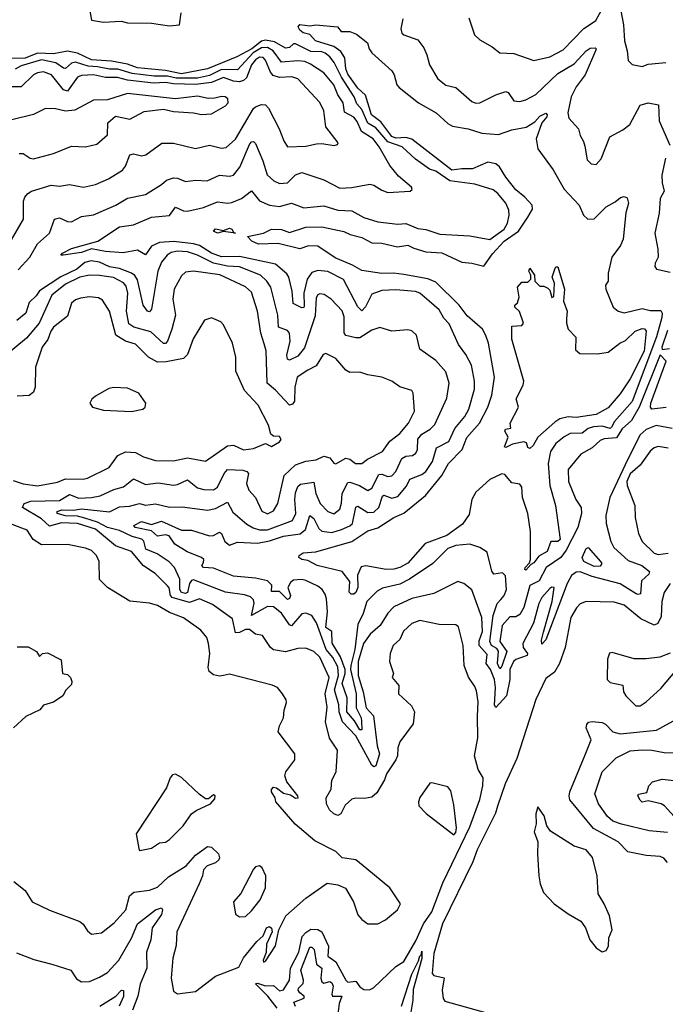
# Model space of a CAD drawing. Extents: x 1245515 to 1420776, y 606314 to 671314.
# Tile 377 of 385: x 1399517 to 1402741, y 650784 to 655700. Entities that reach past the tile are written whole.
import ezdxf

# ---------------------------------------------------------------- set-up
doc = ezdxf.new("R2010")
doc.units = 0

msp = doc.modelspace()

# ---------------------------------------------------------------- linework, layer by layer
at = {"layer": '0CON10XD'}
for points in [[(1401760.2, 655710.2), (1401788.6, 655625), (1401815, 655600), (1401876.2, 655565), (1401915, 655534.3), (1401985, 655532.1), (1402085, 655497.5), (1402165, 655515.4), (1402230.4, 655549.6), (1402333.5, 655656.5), (1402362.9, 655675), (1402393.4, 655696.6), (1402485, 655864.2)], [(1399855, 655813.3), (1399875, 655698), (1399935, 655688.2), (1400022.9, 655692.9), (1400055, 655684.5), (1400175, 655682.9), (1400265, 655669.3), (1400315, 655674.4), (1400322.8, 655735)], [(1402519.6, 655745), (1402532, 655675), (1402536.8, 655595), (1402551.2, 655545), (1402556.1, 655496.1), (1402575, 655476.2), (1402625, 655467.5), (1402655, 655478.6), (1402742.7, 655487.3)], [(1401430.4, 655705), (1401420, 655655), (1401425, 655634), (1401435, 655624.3), (1401505, 655599.2), (1401535, 655560), (1401550.8, 655525), (1401563.1, 655475), (1401604.6, 655404.6), (1401645, 655373.1), (1401695, 655361.4), (1401775, 655291.4), (1401795, 655283.5), (1401815, 655285.6), (1401895.3, 655324.7), (1401945, 655341.8), (1401956.9, 655336.9), (1401985, 655295.6), (1402015, 655291.5), (1402045, 655300), (1402095, 655327.3), (1402205, 655431.3), (1402285, 655480.4), (1402345.4, 655545), (1402365, 655557.8), (1402390, 655560), (1402395.3, 655555.3), (1402393.1, 655545), (1402341.4, 655425), (1402295, 655365.3), (1402271.5, 655315), (1402254.6, 655235), (1402258.9, 655208.9), (1402307.5, 655155), (1402315, 655122.5), (1402333, 655093), (1402339.4, 655069.4), (1402350.7, 655000.7), (1402370.7, 654980.7), (1402395, 654977.1), (1402421.4, 655005), (1402464.4, 655115), (1402529.4, 655150.6), (1402563.3, 655176.7), (1402615, 655272.9), (1402655.7, 655285.7), (1402706.7, 655275), (1402710, 655195), (1402763.8, 655073.8)], [(1401185, 652831.1), (1401172.1, 652832.1), (1401161.6, 652841.6), (1401165.4, 652895), (1401128, 652945), (1401002.9, 652975), (1400955, 652999.6), (1400925, 653005.7), (1400911.4, 653015), (1400912.5, 653025), (1400931.9, 653038.1), (1400996.1, 653043.9), (1401175, 653094.1), (1401255, 653147.5), (1401305, 653162.3), (1401385, 653213.9), (1401435, 653235.7), (1401542.7, 653325), (1401625, 653424.7), (1401657.5, 653485), (1401726.6, 653555), (1401750.3, 653615), (1401812.5, 653685), (1401854, 653766), (1401874.2, 653825), (1401888.4, 653915), (1401857.7, 654085), (1401845, 654124), (1401827.5, 654155), (1401752, 654222), (1401710.8, 654275), (1401595, 654390), (1401555, 654407.1), (1401435, 654428.8), (1401385, 654435.5), (1401325, 654433.5), (1401225, 654447.3), (1401179.4, 654475), (1401092, 654512), (1401005, 654570), (1400959.3, 654570.7), (1400915, 654555.6), (1400807.2, 654582.8), (1400709.8, 654579.8), (1400675.7, 654595), (1400655, 654617.5), (1400735, 654634.6), (1400775, 654654.4), (1400825, 654652.4), (1400865, 654637.3), (1400945, 654664.8), (1401025, 654666.9), (1401135, 654643.4), (1401167.9, 654627.9), (1401225, 654612.5), (1401275, 654586.8), (1401325, 654584.9), (1401404.3, 654565.7), (1401455, 654575.2), (1401485, 654559.6), (1401545, 654541.7), (1401625, 654537.1), (1401725, 654490.3), (1401775, 654484.7), (1401835, 654468.9), (1401878.1, 654531.9), (1401936.2, 654595), (1402007, 654645), (1402054.9, 654715.1), (1402078.1, 654755), (1402075.3, 654775), (1402039.7, 654815), (1401995, 654851.4), (1401944.5, 654914.5), (1401913.3, 654965), (1401895, 654980.5), (1401855, 654989.5), (1401778.6, 654955), (1401725, 654955.8), (1401675, 654948.3), (1401474.5, 655104.5), (1401445, 655112.6), (1401395, 655109.3), (1401375, 655117), (1401320, 655190), (1401274.3, 655225), (1401243.6, 655323.6), (1401205, 655358.4), (1401155, 655428.2), (1401146, 655455), (1401140.7, 655510.7), (1401121.3, 655541.3), (1401086.1, 655566.1), (1400994.7, 655594.7), (1400965, 655626.7), (1400932.5, 655635), (1400915, 655647.8), (1400907.5, 655665), (1400915, 655676.7), (1400965, 655670), (1400995, 655674.3), (1401104, 655664), (1401122.1, 655642.1), (1401165, 655640.8), (1401198.8, 655628.8), (1401253.5, 655585), (1401262.1, 655555), (1401275.9, 655535), (1401375.5, 655445), (1401386.9, 655425), (1401400.4, 655375), (1401411.7, 655361.8), (1401508.5, 655285), (1401596, 655236), (1401655, 655181.6), (1401678.1, 655168.1), (1401755.6, 655155.6), (1401825, 655133.8), (1401907.9, 655127.9), (1401975, 655150.3), (1402045.9, 655164.1), (1402089.7, 655190.3), (1402115, 655219.5), (1402145, 655234), (1402151.4, 655225), (1402148.5, 655215), (1402124.3, 655185), (1402095.3, 655105), (1402103.7, 655055), (1402180.9, 654950.9), (1402235, 654854.5), (1402311.1, 654775), (1402332, 654725), (1402354.4, 654705), (1402385, 654706.2), (1402445, 654766.7), (1402489.7, 654790.3), (1402517.3, 654812.7), (1402535, 654818), (1402550.5, 654810.5), (1402557.1, 654785), (1402544.5, 654735.5), (1402531.1, 654605), (1402517.5, 654572.5), (1402473.1, 654515), (1402455.7, 654435), (1402456, 654395), (1402442, 654375), (1402444.2, 654355), (1402480, 654265), (1402505, 654244.2), (1402535, 654237.5), (1402625, 654258), (1402665, 654249.1), (1402719.2, 654249.1), (1402725.5, 654235.5), (1402723.7, 654213.7), (1402697, 654117), (1402575.6, 653794.4), (1402486.5, 653693.5), (1402471.6, 653665), (1402465, 653659.3), (1402425, 653671.5), (1402383.1, 653666.9), (1402355, 653658.5), (1402325, 653636.4), (1402266.1, 653633.9), (1402235, 653617.3), (1402195, 653583.8), (1402167.5, 653545), (1402155.2, 653485), (1402163.5, 653375), (1402192, 653275), (1402216.5, 653105), (1402205, 653094.5), (1402170, 653095), (1402150.4, 653045), (1402108.9, 653021.1), (1402085, 652988.2), (1402069.4, 652980.6), (1402045, 652950.9), (1402038.6, 652955), (1402040.8, 652965), (1402062.1, 652987.9), (1402067.2, 653005), (1402067.4, 653145), (1402053.9, 653235), (1402027.2, 653315), (1402025, 653365.7), (1402015, 653381.9), (1401975, 653387.5), (1401939.3, 653429.3), (1401925, 653432.2), (1401865, 653403.8), (1401795, 653340.9), (1401775, 653304), (1401760.7, 653229.3), (1401728, 653182), (1401649.3, 653125), (1401541.5, 653085), (1401455, 652986.8), (1401415, 652964.7), (1401385, 652955.9), (1401347.5, 652955), (1401245, 652972.9), (1401221.5, 652968.5), (1401203.2, 652926.8), (1401205.2, 652865), (1401195, 652840), (1401185, 652831.1)], [(1400385, 654581), (1400286.9, 654593.1), (1400215, 654587.9), (1400175, 654570.4), (1400145, 654526), (1400105, 654549.4), (1400034.3, 654535.7), (1399945, 654542.5), (1399875, 654556.2), (1399825, 654537.7), (1399734, 654524), (1399722.9, 654525), (1399730.8, 654535), (1399775, 654558.2), (1399907.5, 654595), (1400015, 654665.5), (1400085, 654676.1), (1400175, 654714), (1400265, 654722.3), (1400295, 654764.6), (1400335, 654746.5), (1400355, 654744.1), (1400435, 654761.9), (1400505, 654790.8), (1400555, 654783.6), (1400577, 654787), (1400625, 654808), (1400675, 654845.6), (1400715, 654795.4), (1400764.4, 654774.4), (1400815, 654767.4), (1400875, 654784), (1400935, 654760.9), (1401035, 654770.3), (1401105, 654749.7), (1401175.6, 654745.6), (1401235, 654712.9), (1401305, 654691.8), (1401405, 654678.7), (1401445, 654682.5), (1401505, 654658.1), (1401545, 654652.2), (1401615, 654630), (1401765, 654621.2), (1401865, 654603.3), (1401936.3, 654655), (1401952.9, 654685), (1401961.2, 654725), (1401958.7, 654748.7), (1401944, 654785), (1401905, 654833.1), (1401880.5, 654850.5), (1401789.4, 654879.4), (1401665, 654895.2), (1401595, 654943.3), (1401563.8, 654953.8), (1401493.2, 655003.2), (1401426.3, 655066.3), (1401355, 655090.1), (1401295, 655160.7), (1401255, 655183.8), (1401225, 655252.6), (1401200.8, 655280.7), (1401187.8, 655315), (1401123.1, 655413.1), (1401086.7, 655486.7), (1401065.9, 655515), (1401043.1, 655533.1), (1401025, 655539.2), (1400970.9, 655540.9), (1400895, 655580.5), (1400885, 655580.2), (1400865, 655561.7), (1400845, 655557.6), (1400789.1, 655589.1), (1400745, 655598.4), (1400725, 655593.4), (1400675.3, 655555), (1400601.9, 655515), (1400455, 655454.7), (1400325, 655430), (1400245, 655447), (1400105, 655460.8), (1400055, 655477.9), (1399975, 655494.2), (1399875, 655499.5), (1399805, 655533.3), (1399756, 655544), (1399685, 655530.7), (1399606.2, 655533.8), (1399545, 655508.9), (1399425, 655507.1)], [(1399508.5, 654451.5), (1399566.8, 654515), (1399605, 654581.2), (1399666.2, 654635), (1399690, 654705), (1399715, 654711.4), (1399755, 654692.1), (1399775, 654691.6), (1399825, 654718.4), (1399885, 654725.3), (1399996.2, 654773.8), (1400055, 654809), (1400145, 654826.8), (1400225, 654877.7), (1400250.2, 654899.8), (1400285, 654910.4), (1400305, 654909.1), (1400345, 654892.9), (1400395, 654899.6), (1400453.6, 654896.4), (1400515, 654923.8), (1400565, 654919.4), (1400585, 654924.7), (1400616.7, 654963.3), (1400665, 655077.3), (1400675, 655090), (1400685, 655091.8), (1400695, 655082.5), (1400730.8, 654995), (1400752.8, 654925), (1400786.7, 654895), (1400815, 654882.8), (1400855, 654885.4), (1400895, 654925.4), (1400925, 654938), (1401035, 654900.9), (1401115, 654860), (1401175, 654861.8), (1401265, 654879.1), (1401285, 654874.5), (1401325, 654848.6), (1401355, 654838.1), (1401466, 654844), (1401477, 654853), (1401473.8, 654865), (1401408.7, 654918.7), (1401365, 654971.9), (1401311.9, 655065), (1401281.9, 655105), (1401223, 655143), (1401201.8, 655191.8), (1401185, 655213.8), (1401138.6, 655238.6), (1401132.5, 655285), (1401105.7, 655325.7), (1401085.6, 655375), (1401035, 655434.4), (1400969.2, 655479.2), (1400941, 655491), (1400905.7, 655495.7), (1400825, 655489.2), (1400782.7, 655545), (1400755, 655562.4), (1400725, 655560.7), (1400683.5, 655535), (1400605, 655450.8), (1400525, 655451.4), (1400465, 655421.5), (1400405, 655408.6), (1400299, 655409), (1400255, 655418.1), (1400187.7, 655417.7), (1400078.3, 655431.7), (1400006.3, 655453.7), (1399965, 655452.6), (1399905.8, 655465.8), (1399858.1, 655468.1), (1399795, 655489.2), (1399775, 655483.3), (1399745, 655456.8), (1399735, 655458), (1399697.8, 655485), (1399625, 655500.5), (1399525, 655470.4), (1399495, 655452.7)], [(1399391.7, 654458.3), (1399536.7, 654705), (1399535.4, 654794.6), (1399543.1, 654815), (1399556.9, 654833.1), (1399575, 654844.4), (1399674.1, 654874.1), (1399715, 654869.2), (1399765, 654877.7), (1399835, 654863.5), (1399895, 654877), (1399961.1, 654905), (1400030.1, 654949.9), (1400045, 654968.6), (1400067.5, 655025), (1400085, 655030.4), (1400125, 655021.2), (1400146.2, 655025), (1400226.4, 655083.6), (1400285, 655083.2), (1400395, 655057.7), (1400465, 655073.1), (1400525, 655058.2), (1400548.1, 655061.9), (1400595, 655103.6), (1400685, 655256.4), (1400695, 655266.1), (1400725, 655276.9), (1400745, 655275.5), (1400759.2, 655259.3), (1400813.1, 655155), (1400835.5, 655095.5), (1400855, 655066.2), (1400945, 655069.5), (1400999.3, 655080.7), (1401025, 655082.9), (1401087.1, 655072.9), (1401103.3, 655076.7), (1401106.7, 655085), (1401045.9, 655165.9), (1401035.9, 655245), (1401015, 655287.1), (1400905, 655405.5), (1400875.3, 655415.3), (1400815, 655411), (1400782.2, 655422.2), (1400769, 655439), (1400745, 655498.5), (1400731.9, 655511.9), (1400715, 655513), (1400695, 655500.7), (1400674.9, 655475), (1400649.8, 655410.2), (1400635, 655397.2), (1400615, 655390.8), (1400585, 655393.6), (1400535, 655412.1), (1400475, 655386.3), (1400395, 655377.3), (1400285, 655379.4), (1400245, 655387.6), (1400185, 655383.8), (1400055, 655399.1), (1400005, 655411.4), (1399945, 655412), (1399884.9, 655425.1), (1399825, 655421.9), (1399805.9, 655414.1), (1399755, 655343.9), (1399735, 655350), (1399675, 655425.7), (1399635, 655439.8), (1399605, 655435.7), (1399585, 655424.7), (1399524, 655366), (1399455, 655365.8)], [(1399515, 655032.5), (1399535, 655031.5), (1399569, 655009), (1399585, 655005.3), (1399685, 655033.1), (1399775, 655068.5), (1399845, 655065.5), (1399901.5, 655078.5), (1399955.3, 655124.7), (1399957.1, 655185), (1399995, 655218.9), (1400067, 655203), (1400138.3, 655241.7), (1400235, 655254), (1400285, 655241.5), (1400385, 655235.7), (1400425, 655227.5), (1400475, 655230.6), (1400545, 655270.8), (1400557.5, 655285), (1400555.8, 655305), (1400542.5, 655315), (1400525, 655316.7), (1400492.1, 655307.9), (1400457.3, 655307.3), (1400405, 655318.9), (1400294.5, 655304.5), (1400055, 655331.8), (1399955, 655299.6), (1399885, 655298.2), (1399792, 655248), (1399745, 655243.3), (1399695, 655255.8), (1399645, 655257.1), (1399585, 655227.1), (1399471.2, 655198.8)], [(1402741.2, 655008.8), (1402723.9, 654923.9), (1402725.3, 654885.3), (1402735.5, 654845), (1402715, 654807.5), (1402710.5, 654735), (1402688.6, 654635), (1402704.4, 654555), (1402705.6, 654515), (1402690, 654485), (1402688.3, 654468.3), (1402697.5, 654455), (1402765, 654440)], [(1400595, 654634.4), (1400535, 654642), (1400505.3, 654634.7), (1400484.3, 654645), (1400495, 654655.9), (1400535, 654647.1), (1400565, 654659.1), (1400576.7, 654655), (1400587, 654637), (1400595, 654634.4)], [(1402745, 653763.3), (1402674.4, 653755), (1402666.6, 653765), (1402669, 653785), (1402744.8, 653995), (1402715, 654026.4), (1402610.8, 653765), (1402571.7, 653698.3), (1402525, 653657.8), (1402497.8, 653612.2), (1402435, 653608.1), (1402415, 653600), (1402375, 653562.2), (1402318.8, 653531.2), (1402288.1, 653491.9), (1402256.4, 653453.6), (1402257.8, 653395), (1402294.1, 653305), (1402320.7, 653265), (1402321.7, 653235), (1402304, 653165), (1402245, 653051.4), (1402220, 653015), (1402145.7, 652965), (1402111.4, 652898.6), (1402064.6, 652875.4), (1402033.9, 652766.1), (1402015, 652730.7), (1401995, 652719.3), (1401965, 652718.3), (1401926.4, 652675), (1401915.1, 652595.1), (1401949.1, 652545), (1401925, 652472.2), (1401915, 652458.9), (1401902.8, 652485), (1401907.4, 652547.4), (1401899.9, 652559.9), (1401872.9, 652575), (1401865.1, 652595), (1401881.2, 652725), (1401901.5, 652785), (1401918.9, 652805), (1401936.9, 652825), (1401948.4, 652855), (1401943.4, 652923.4), (1401927.7, 652937.7), (1401885, 652931.2), (1401875, 652947.5), (1401851.9, 653041.9), (1401814.6, 653064.6), (1401765, 653080.9), (1401695, 653074.2), (1401655, 653060), (1401580.4, 652985), (1401463.2, 652906.8), (1401415, 652881.3), (1401328.3, 652861.7), (1401302.4, 652847.6), (1401250, 652795), (1401232.9, 652735), (1401205, 652680), (1401189.7, 652555), (1401170.8, 652475), (1401169.6, 652455), (1401197.8, 652335), (1401196.9, 652265), (1401222.2, 652215), (1401223.1, 652196.9), (1401225.2, 652154.8), (1401215, 652154.3), (1401189.1, 652199), (1401150.5, 652245), (1401151.4, 652315), (1401126.4, 652385), (1401141.4, 652435), (1401141.6, 652455), (1401118.5, 652518.5), (1401078, 652588), (1401074.9, 652644.9), (1401045.9, 652665.9), (1401053.4, 652743.4), (1401048.7, 652808.7), (1401042.7, 652832.7), (1401027.5, 652855), (1401005, 652872.2), (1400945, 652900.9), (1400925, 652905.3), (1400885, 652901.8), (1400869.6, 652890.4), (1400856.4, 652865), (1400869.1, 652825), (1400865, 652810.8), (1400855, 652804.8), (1400815, 652844.8), (1400774.8, 652844.8), (1400776.7, 652876.7), (1400755, 652898), (1400695, 652911.8), (1400585, 652922.3), (1400485, 652961.6), (1400434, 652965), (1400426.4, 652975), (1400435, 652989.4), (1400435.8, 653005), (1400424.8, 653014.8), (1400353.3, 653043.3), (1400291.2, 653081.2), (1400263.3, 653123.3), (1400245, 653128.7), (1400205, 653121.4), (1400175, 653148.1), (1400093.5, 653165), (1400087.5, 653175), (1400125, 653194.7), (1400175, 653179.2), (1400225, 653195.8), (1400325, 653152.2), (1400375, 653151.7), (1400465, 653123.4), (1400485, 653124.7), (1400515, 653141.1), (1400525.2, 653135.2), (1400541.8, 653095), (1400565, 653077.1), (1400605, 653090.8), (1400705, 653087), (1400765, 653098.8), (1400835, 653121.7), (1400917.5, 653132.5), (1400944.4, 653155.6), (1400965, 653224.4), (1400985, 653209.6), (1401010.3, 653160.3), (1401026.1, 653146.1), (1401075, 653140.5), (1401123.5, 653155), (1401165, 653172.7), (1401179.3, 653185), (1401195, 653266.9), (1401205, 653271.5), (1401255, 653240.2), (1401285, 653242), (1401310.6, 653265), (1401328.1, 653321.9), (1401335, 653325.9), (1401375, 653311.7), (1401405, 653319.3), (1401448.4, 653371.6), (1401465, 653406), (1401525, 653429.6), (1401545, 653443.6), (1401578.7, 653495), (1401598.1, 653561.9), (1401660.3, 653595), (1401690.3, 653659.7), (1401740.3, 653719.7), (1401760, 653755), (1401787.8, 653855), (1401787.3, 653895), (1401772.7, 653975), (1401745, 654029.4), (1401708.4, 654078.4), (1401661, 654181), (1401635, 654210.5), (1401611.5, 654251.5), (1401562.3, 654295), (1401515, 654334.5), (1401493.5, 654343.5), (1401395, 654351.6), (1401325, 654348.8), (1401275, 654330.5), (1401244.1, 654265.9), (1401225, 654246.9), (1401205, 654266.3), (1401133.5, 654403.5), (1401055, 654442.6), (1401005, 654447.8), (1400975, 654438.1), (1400951.8, 654405), (1400936.6, 654335), (1400937.7, 654272.3), (1400935, 654263.1), (1400925, 654261.5), (1400883, 654283), (1400877.4, 654345), (1400861.3, 654415), (1400851.1, 654431.1), (1400795, 654480.3), (1400615, 654518), (1400525, 654516.6), (1400475, 654534.5), (1400415, 654573.6), (1400385, 654581)], [(1400682.3, 653162.3), (1400715, 653152.6), (1400755, 653153.3), (1400879.9, 653200.1), (1400895.2, 653235), (1400890.3, 653305), (1400895, 653337.5), (1400905, 653368.9), (1400918.8, 653381.2), (1400985, 653390.6), (1400995.5, 653335), (1401017.1, 653285), (1401055, 653243.9), (1401085, 653233.3), (1401115, 653255.7), (1401123.6, 653286.4), (1401126.5, 653335), (1401155, 653388.7), (1401165, 653391.6), (1401213.8, 653373.8), (1401255, 653349.2), (1401275, 653360.8), (1401309.9, 653430.1), (1401325, 653431.6), (1401355, 653419.2), (1401375, 653422.7), (1401396, 653444), (1401425, 653510), (1401445, 653520.4), (1401479.2, 653525), (1401495, 653535.6), (1401503.4, 653555), (1401504.9, 653605.1), (1401525, 653631.2), (1401566.2, 653655), (1401590.7, 653679.3), (1401649.9, 653810.1), (1401662.2, 653885), (1401645, 653941.9), (1401595, 653998.5), (1401515.6, 654055), (1401498.1, 654125), (1401475, 654147.1), (1401455, 654151.4), (1401375, 654144.4), (1401315, 654163.3), (1401275, 654149.6), (1401215, 654112.4), (1401195, 654111.4), (1401145, 654123.9), (1401137.4, 654137.4), (1401136.7, 654216.7), (1401127.3, 654247.3), (1401072, 654305), (1401037.9, 654327.9), (1401015, 654331.8), (1401005, 654326.7), (1400998, 654312), (1400991.9, 654221.9), (1400938.9, 654061.1), (1400905, 654019.5), (1400865, 653999.6), (1400855, 654006), (1400851.2, 654025), (1400867, 654095), (1400864.7, 654134.7), (1400855, 654149.1), (1400810, 654165), (1400805.7, 654224.3), (1400770.5, 654365), (1400751.2, 654395), (1400719.1, 654425), (1400615, 654466.2), (1400555, 654469.7), (1400484.3, 654484.3), (1400405, 654524.9), (1400355, 654540.7), (1400305.5, 654544.5), (1400272.8, 654537.2), (1400253.8, 654525), (1400225, 654490.5), (1400206.5, 654445), (1400174.7, 654255.3), (1400165, 654241.8), (1400155, 654245.6), (1400133.5, 654275), (1400105, 654400.8), (1400092.4, 654422.4), (1400075, 654434.2), (1400015, 654457.6), (1399965, 654466.9), (1399915, 654489.9), (1399874.1, 654495.9), (1399842.4, 654487.6), (1399802.1, 654455), (1399723.1, 654416.9), (1399615, 654347.1), (1399598.9, 654321.1), (1399565, 654287.9), (1399548, 654235), (1399502.1, 654197.9)], [(1402065, 653560), (1402055, 653563.8), (1402047.5, 653587.5), (1402035, 653591.8), (1401978.6, 653581.4), (1401945, 653563.9), (1401938.3, 653568.3), (1401955.6, 653615.6), (1401940, 653645), (1401942.5, 653655), (1401970, 653660), (1401966.7, 653685), (1402007.5, 653765), (1401996.7, 653806.7), (1402030.6, 653875), (1402033.6, 653895), (1401974.3, 654105), (1401975, 654170), (1402025, 654173.8), (1402033.3, 654185), (1402013.6, 654243.6), (1401990, 654265), (1401990, 654275), (1402003.6, 654286.4), (1402011.2, 654315), (1402003.3, 654365), (1402025, 654390), (1402055, 654390), (1402070, 654405), (1402070, 654425), (1402060, 654445), (1402065, 654460), (1402087.5, 654425), (1402090, 654395), (1402115, 654370), (1402135, 654370), (1402155, 654360), (1402165, 654350), (1402175, 654312.5), (1402185, 654317.5), (1402187.5, 654385), (1402175.6, 654415.6), (1402190.7, 654459.3), (1402195, 654466), (1402205, 654466), (1402236.8, 654355), (1402233.3, 654295), (1402251.4, 654245), (1402247.8, 654207.8), (1402247.1, 654185), (1402256.2, 654155), (1402294.7, 654115), (1402292.2, 654052.2), (1402314.4, 654034.4), (1402401.5, 654031.5), (1402455, 654040.6), (1402514.4, 654085.6), (1402542.1, 654097.9), (1402591.1, 654145), (1402625, 654159.2), (1402637.3, 654157.3), (1402646.1, 654145), (1402634.6, 654045), (1402565, 653906.5), (1402515, 653832.9), (1402455, 653762.9), (1402395, 653728.6), (1402295, 653713.9), (1402255, 653717.3), (1402213.4, 653706.6), (1402188.6, 653691.4), (1402103.7, 653616.3), (1402080.3, 653575), (1402065, 653560)], [(1399817.8, 654415), (1399745, 654380), (1399677.6, 654325), (1399613.5, 654185), (1399550.4, 654109.6), (1399435, 654013.1)], [(1400801.9, 650765), (1400756.7, 650825), (1400695, 650885.7), (1400705, 650889.1), (1400745, 650876.4), (1400785, 650877.7), (1400815, 650850.8), (1400835, 650856.7), (1400864.3, 650905), (1400870, 650965), (1400911, 651045), (1400928, 651122), (1400945, 651142.9), (1400971.1, 651158.9), (1401005, 651158), (1401026.5, 651145), (1401058.4, 651075), (1401055.4, 651025), (1401095.2, 650995.2), (1401145, 650903.8), (1401156.2, 650895), (1401195, 650899.7), (1401215, 650871.1), (1401235, 650858.5), (1401263.1, 650856.9), (1401284.5, 650865.5), (1401395, 650972.5), (1401435, 650997.1), (1401495, 651101), (1401532.9, 651185), (1401575.4, 651245), (1401630.3, 651389.7), (1401765, 651670), (1401815, 651806.5), (1401830.3, 651875), (1401831.2, 651915), (1401806.7, 651956.7), (1401788.8, 652025), (1401804.6, 652115), (1401803.1, 652223.1), (1401806.6, 652295), (1401798.5, 652348.5), (1401790.5, 652370.5), (1401757.9, 652417.9), (1401736.9, 652475), (1401730.8, 652575), (1401708.8, 652668.8), (1401695, 652678.5), (1401610.8, 652680.8), (1401515, 652700), (1401475.8, 652685), (1401433.3, 652646.7), (1401415.6, 652605), (1401381.9, 652575), (1401366.5, 652535), (1401362.9, 652495), (1401383.3, 652435), (1401377.5, 652415), (1401410, 652375), (1401409.2, 652335), (1401473.3, 652275), (1401488.8, 652245), (1401481.2, 652185), (1401415.6, 652095), (1401405.6, 652065), (1401404.3, 652025), (1401395.5, 652005), (1401348.9, 651935), (1401338.4, 651905), (1401300.8, 651839.2), (1401275, 651818.6), (1401238.5, 651811.5), (1401195, 651813.9), (1401175, 651807.6), (1401142.4, 651777.6), (1401120.4, 651735), (1401105, 651726.2), (1401085, 651734.9), (1401063.3, 651755), (1401048.9, 651785), (1401046.9, 651815), (1401072, 651858), (1401075, 651903.3), (1401097.5, 651945), (1401103.6, 652053.6), (1401063.2, 652113.2), (1401043.6, 652193.6), (1401052.6, 652267.4), (1401041.7, 652335), (1401062.9, 652415), (1401015, 652518.1), (1400985, 652545.7), (1400945, 652561.8), (1400905, 652561.1), (1400845, 652544.1), (1400783.8, 652553.8), (1400769.1, 652565), (1400729.2, 652625), (1400695, 652632.1), (1400665, 652654.7), (1400644.8, 652655.2), (1400615, 652640.4), (1400595, 652638.9), (1400579, 652709), (1400479.9, 652779.9), (1400415, 652809.3), (1400365, 652789.9), (1400278.4, 652815), (1400269.8, 652825), (1400262.9, 652862.9), (1400255, 652874), (1400194.1, 652935), (1400135, 652974), (1400075, 653045.3), (1399995, 653072.4), (1399895, 653157.1), (1399805, 653184.1), (1399725, 653187.6), (1399665, 653171.6), (1399625, 653207.6), (1399530.9, 653265), (1399539.5, 653285), (1399573, 653297), (1399715, 653299.7), (1399765, 653330), (1399811.4, 653311.4), (1399875, 653313.8), (1399917.9, 653322.1), (1399987.5, 653355), (1400035, 653367.9), (1400085, 653408.2), (1400145, 653379.7), (1400207.7, 653387.7), (1400285, 653375.8), (1400305, 653378.9), (1400355, 653402.1), (1400405, 653362.2), (1400435.9, 653354.1), (1400485, 653352.4), (1400505, 653365.5), (1400537.2, 653435), (1400555, 653454.7), (1400631.8, 653451.8), (1400651.9, 653445), (1400658.7, 653435), (1400650.3, 653385), (1400661.1, 653351.1), (1400693.8, 653313.8), (1400726.7, 653246.7), (1400755, 653233.3), (1400785, 653247.8), (1400806.1, 653285), (1400837.2, 653425), (1400895, 653477.1), (1400945, 653496.8), (1400996.6, 653503.4), (1401035, 653521.6), (1401065, 653512.1), (1401085, 653486.7), (1401095, 653483.3), (1401145, 653511.1), (1401165, 653505.3), (1401194.4, 653485), (1401225, 653483.8), (1401253.4, 653506.6), (1401328.9, 653545), (1401364.8, 653595.2), (1401415, 653634.4), (1401457.9, 653685), (1401489.1, 653745), (1401481.4, 653835), (1401475, 653848.8), (1401415, 653867.1), (1401375, 653895.7), (1401325, 653915.7), (1401255, 653927.5), (1401215, 653940.8), (1401165, 653938.2), (1401145, 653951.1), (1401095, 654008.9), (1401045, 654034.2), (1401031.7, 654028.3), (1400998, 653972), (1400955, 653951.1), (1400903.1, 653915), (1400890.8, 653865), (1400889.6, 653795), (1400879.9, 653780.1), (1400865, 653776.3), (1400795, 653850), (1400752.9, 653885), (1400747.1, 654047.1), (1400737.3, 654082.7), (1400720.8, 654135), (1400704.2, 654245), (1400675, 654339.5), (1400645, 654367.3), (1400516.3, 654426.3), (1400385.3, 654444.7), (1400345, 654440), (1400325, 654421.2), (1400288.2, 654355), (1400282.2, 654305), (1400295.2, 654225), (1400276.7, 654155), (1400255, 654094.5), (1400245, 654084), (1400235, 654083.2), (1400171, 654141), (1400086.5, 654165), (1400062.1, 654182.1), (1400050, 654245), (1400057.7, 654335), (1400049.1, 654369.1), (1400035, 654386.7), (1399985, 654413.8), (1399915, 654423.9), (1399865, 654424.3), (1399817.8, 654415)], [(1399485, 653398.9), (1399535, 653382.7), (1399605, 653373.6), (1399705, 653391.1), (1399745, 653408.6), (1399833.9, 653406.1), (1399855, 653410.8), (1399964.3, 653465), (1400006.9, 653525), (1400045, 653541.8), (1400095, 653538.5), (1400135, 653517.5), (1400195, 653498.8), (1400285, 653497.5), (1400355, 653512.9), (1400445, 653496.4), (1400555, 653573.1), (1400585, 653575.4), (1400635, 653553.2), (1400685, 653560), (1400745, 653583.8), (1400775, 653570), (1400815, 653592.5), (1400823.3, 653605), (1400815, 653618.8), (1400785, 653621.2), (1400770.8, 653630.8), (1400758.6, 653675), (1400707.3, 653775), (1400638.9, 653848.9), (1400596.6, 653945), (1400596.2, 654015), (1400580, 654085), (1400535, 654176.7), (1400521.7, 654191.7), (1400475, 654211.2), (1400440.3, 654199.7), (1400383.5, 654106.5), (1400355, 654028.1), (1400335, 654009.1), (1400248.8, 653991.2), (1400205, 653991.1), (1400159.6, 654015), (1400095, 654080.4), (1400045, 654094.7), (1399997.2, 654125), (1399964.7, 654244.7), (1399930.3, 654300.3), (1399911.2, 654311.2), (1399865, 654316.9), (1399820.5, 654309.5), (1399795, 654302.1), (1399775.4, 654285), (1399755, 654220), (1399685, 654164.6), (1399671.7, 654145), (1399657.2, 654102.8), (1399628.8, 654065), (1399596.6, 653965), (1399594.4, 653865), (1399585, 653840), (1399565, 653824.4), (1399505, 653820)], [(1402751.9, 654148.1), (1402723.6, 654065), (1402725, 654053.1), (1402761.1, 654058.9)], [(1400075, 653744.2), (1400132.5, 653755), (1400143.3, 653765), (1400146.2, 653785), (1400111.2, 653835), (1400055, 653860), (1399986.6, 653863.4), (1399961.3, 653858.7), (1399895, 653820), (1399876.7, 653805), (1399867.5, 653785), (1399880, 653765), (1399935, 653750), (1400075, 653744.2)], [(1402775, 653659.7), (1402695, 653673.9), (1402645, 653653.3), (1402615, 653627.4), (1402554.5, 653505.5), (1402463.3, 653315), (1402444.7, 653225), (1402445.4, 653185), (1402469.6, 653095), (1402484.4, 653064.4), (1402555, 653000.8), (1402623.8, 652975), (1402661.5, 652945), (1402658.6, 652931.4), (1402621.8, 652898.2), (1402616.7, 652833.3), (1402605, 652829.7), (1402595, 652834.3), (1402515, 652883), (1402375, 652920), (1402315, 652943.9), (1402295, 652942.3), (1402272.4, 652925), (1402251.2, 652885), (1402145, 652604.5), (1402125, 652582.5), (1402122.5, 652602.5), (1402132.4, 652642.4), (1402175.7, 652795), (1402185.3, 652865.3), (1402175, 652866.9), (1402165, 652859.4), (1402124.2, 652815), (1402108.9, 652785), (1402082.4, 652687.6), (1402030, 652585), (1402031.4, 652565), (1402052.5, 652535), (1402050.5, 652525), (1401995, 652505.7), (1401982.5, 652495), (1401963.8, 652455), (1401965.2, 652405), (1401947.9, 652325), (1401895, 652266), (1401887.1, 652277.1), (1401892.4, 652365), (1401887.1, 652405), (1401868.6, 652455), (1401847, 652485), (1401850.6, 652530.6), (1401811.8, 652575), (1401811.9, 652598.1), (1401827.8, 652645), (1401825.2, 652715), (1401775, 652854.3), (1401735.4, 652885.4), (1401705, 652894.4), (1401585.5, 652834.5), (1401475, 652809.7), (1401385, 652767.8), (1401355, 652736.4), (1401316.3, 652675), (1401267.1, 652632.9), (1401233, 652585), (1401207.9, 652495), (1401207.4, 652425), (1401232.2, 652345), (1401246.7, 652265), (1401283, 652225), (1401302, 652075), (1401313.4, 652035), (1401295, 651975.3), (1401285, 651970.3), (1401275, 651977.2), (1401195, 652123.8), (1401129.2, 652195), (1401111.8, 652245), (1401110.6, 652279.4), (1401089.6, 652355), (1401109.4, 652425), (1401105, 652468.8), (1401079.8, 652515), (1401046.9, 652555), (1400999.2, 652689.2), (1400975, 652724.6), (1400945, 652737.3), (1400925.5, 652734.5), (1400875, 652674.4), (1400865, 652678.6), (1400825, 652736.6), (1400785, 652769.1), (1400755, 652770), (1400675, 652724.6), (1400687, 652787), (1400683.7, 652803.7), (1400668.8, 652818.8), (1400639, 652829), (1400545, 652842), (1400385, 652902.7), (1400375, 652900.2), (1400364.4, 652885.6), (1400355, 652840.3), (1400345, 652835.6), (1400325, 652841), (1400316.3, 652855), (1400316.7, 652906.7), (1400290, 652965), (1400264.1, 652994.1), (1400203.4, 653033.4), (1400146.5, 653056.5), (1400137.1, 653097.1), (1400127.1, 653107), (1400079.1, 653119.1), (1400015, 653150.5), (1399955, 653164.9), (1399905, 653191.9), (1399842.2, 653212.2), (1399805, 653221.4), (1399745, 653223.8), (1399704.8, 653234.8), (1399703.5, 653245), (1399726.8, 653253.2), (1399785, 653251), (1399825, 653257.2), (1399965, 653243.2), (1400015, 653267.5), (1400065, 653270.7), (1400115, 653283.8), (1400145, 653277), (1400195, 653283.4), (1400265, 653266.3), (1400327.5, 653267.5), (1400455, 653250.5), (1400495, 653259.8), (1400555, 653291.8), (1400580.9, 653240.9), (1400651, 653181), (1400682.3, 653162.3)], [(1402755, 653560.3), (1402705, 653569.7), (1402685, 653563.1), (1402665, 653546.4), (1402615, 653475.4), (1402565, 653432.2), (1402548.4, 653395), (1402550, 653375), (1402587.9, 653275), (1402590.4, 653215), (1402607.1, 653135), (1402625.6, 653095), (1402685, 653036.2), (1402705, 653030), (1402755, 653036.2)], [(1399487.7, 651397.7), (1399545, 651352), (1399579.2, 651295), (1399665, 651254), (1399817.1, 651197.1), (1399834.6, 651184.6), (1399855, 651150.8), (1399875, 651134.5), (1399925, 651140), (1399988.7, 651191.3), (1400047.1, 651255), (1400065.4, 651325), (1400086.4, 651343.6), (1400165, 651354.6), (1400205, 651369.1), (1400259.4, 651420.6), (1400348.8, 651475), (1400395, 651528.6), (1400455, 651571.6), (1400475, 651569.3), (1400509.2, 651535), (1400515.3, 651515), (1400511.7, 651505), (1400495, 651490.7), (1400453.3, 651475), (1400435, 651455.5), (1400430.2, 651425), (1400413.5, 651385), (1400301.5, 651145), (1400297.6, 651077.6), (1400281.8, 651015), (1400272.9, 650915), (1400285, 650850), (1400305, 650836.2), (1400395, 650847.1), (1400495, 650924.4), (1400611.4, 650968.6), (1400633.7, 651016.3), (1400701.7, 651098.3), (1400732.7, 651125), (1400748.7, 651165), (1400765, 651173.2), (1400774.7, 651164.7), (1400778.2, 651145), (1400750, 651085), (1400748, 651042), (1400733.5, 651003.5), (1400735, 650994.2), (1400745, 650998.6), (1400793.9, 651076.1), (1400811.1, 651155), (1400845.4, 651225), (1400945.3, 651314.7), (1401051.5, 651388.5), (1401105, 651381.1), (1401143.6, 651363.6), (1401184.2, 651295), (1401205, 651230), (1401225, 651206.7), (1401256, 651186), (1401305, 651185.8), (1401343.8, 651205), (1401404, 651255), (1401418.8, 651285), (1401364.6, 651365), (1401250.9, 651460.9), (1401195, 651505.6), (1401127.5, 651515), (1401095, 651546.7), (1400990.9, 651600.9), (1400893, 651683), (1400795.8, 651795), (1400792.9, 651815), (1400774.5, 651845), (1400775, 651856.7), (1400785, 651867.5), (1400800, 651865), (1400835, 651838), (1400869.4, 651829.4), (1400895, 651814), (1400907.5, 651815), (1400906.2, 651825), (1400851.2, 651895), (1400841.2, 651925), (1400846, 651945), (1400890.6, 652005), (1400890.6, 652035), (1400807.5, 652145), (1400813.8, 652175), (1400834.5, 652215), (1400837.5, 652252.5), (1400849.5, 652290.5), (1400847.5, 652305), (1400829.2, 652335), (1400804, 652365), (1400778, 652378), (1400565, 652431.9), (1400535, 652425.8), (1400515, 652423.1), (1400485, 652429.4), (1400462.5, 652445), (1400457.5, 652465), (1400465.6, 652535), (1400460.5, 652585), (1400450.6, 652615), (1400422.2, 652652.2), (1400335, 652714.4), (1400265, 652740), (1400205, 652775.5), (1400165, 652786.7), (1400066.7, 652796.7), (1399955, 652865.7), (1399915.7, 652905), (1399913.3, 652995), (1399900.6, 653025), (1399875, 653049.4), (1399845, 653062.2), (1399755, 653080), (1399625, 653077.9), (1399584.2, 653104.2), (1399555, 653151.1), (1399479.2, 653179.2)], [(1402385, 652970.5), (1402334.3, 652995), (1402325.6, 653015), (1402345, 653060), (1402355, 653064.3), (1402418, 652995), (1402424.6, 652985), (1402415, 652971.6), (1402385, 652970.5)], [(1402765, 652885.6), (1402735, 652840), (1402723.8, 652795), (1402719.8, 652720.2), (1402704.2, 652685.8), (1402685, 652676.8), (1402619.2, 652709.2), (1402535, 652776.9), (1402485, 652791.5), (1402345.5, 652794.5), (1402316.4, 652783.6), (1402296.9, 652763.1), (1402269.5, 652715), (1402241.2, 652565), (1402212.9, 652485), (1402187.8, 652442.2), (1402145, 652411.1), (1402095, 652305.9), (1401998.8, 652011.2), (1401942, 651885), (1401903.5, 651773.5), (1401892.5, 651737.5), (1401801.6, 651555), (1401779.5, 651495), (1401628.9, 651185), (1401585, 651036.9), (1401577, 650937), (1401585, 650927.5), (1401636, 650916), (1401627.1, 650855), (1401632.1, 650812.1), (1401639.3, 650799.3), (1401885, 650732)], [(1399505, 652568.8), (1399559.5, 652569.5), (1399600, 652545), (1399615, 652520), (1399630, 652535), (1399655, 652538.8), (1399724.2, 652504.2), (1399730, 652435), (1399755, 652430), (1399770, 652415), (1399777.5, 652395), (1399775, 652380), (1399747, 652353), (1399732.5, 652325), (1399685, 652293.3), (1399635, 652277.5), (1399616.7, 652255), (1399548.3, 652221.7), (1399485.7, 652165)], [(1402765, 652536.7), (1402713, 652517), (1402645, 652508.5), (1402585, 652508.6), (1402475, 652541.2), (1402462.3, 652537.7), (1402452.1, 652507.9), (1402450.8, 652405), (1402465, 652391.4), (1402528.3, 652378.3), (1402531.9, 652345), (1402544.3, 652325), (1402593.8, 652275), (1402615, 652274.4)], [(1402615, 652274.4), (1402645, 652294.3), (1402718.5, 652361.5), (1402799.2, 652455)], [(1402752.5, 651492.5), (1402733.4, 651513.4), (1402715, 651522.2), (1402645, 651526.2), (1402553.8, 651545), (1402505.4, 651595), (1402381.8, 651661.8), (1402264.2, 651805), (1402260, 651825), (1402263.9, 651845), (1402340.5, 652029.5), (1402370.8, 652105), (1402345.8, 652165), (1402348.5, 652181.5), (1402357.9, 652192.1), (1402376.3, 652196.3), (1402425, 652191.6), (1402442.3, 652182.3), (1402479.5, 652145), (1402515, 652134.1), (1402696.7, 652153.3), (1402815, 652217.8)], [(1402751.1, 651641.1), (1402660.3, 651650.2), (1402522.6, 651682.6), (1402478.7, 651698.7), (1402452.2, 651722.2), (1402407.1, 651785), (1402388.2, 651835), (1402424.8, 651945.2), (1402494.8, 652015.2), (1402565, 652048.9), (1402625.2, 652055.2), (1402673.4, 652053.4), (1402735, 652041.2), (1402865, 652039.7)], [(1400115, 651552.5), (1400125, 651553.3), (1400175, 651563.3), (1400215, 651590), (1400245, 651593.8), (1400265, 651606.7), (1400334, 651675), (1400374, 651735), (1400397.6, 651752.4), (1400470, 651785), (1400490.7, 651809.3), (1400492.5, 651825), (1400485, 651830), (1400459.8, 651810.2), (1400445, 651810), (1400412.9, 651832.9), (1400325, 651917.2), (1400295, 651933), (1400279.9, 651930.1), (1400268, 651915), (1400250.4, 651865), (1400098.8, 651635), (1400111.4, 651561.4), (1400115, 651552.5)], [(1402863.3, 651635), (1402737.1, 651775), (1402720, 651785), (1402655, 651800.4), (1402625, 651792.7), (1402615, 651803.3), (1402604.5, 651825), (1402606.6, 651833.4), (1402648.6, 651841.4), (1402658, 651875), (1402676.7, 651895), (1402725, 651908), (1402815, 651897.5)], [(1401685, 651630), (1401695, 651642.5), (1401697.5, 651665), (1401685, 651780), (1401669.5, 651849.5), (1401655, 651870), (1401575, 651890), (1401565, 651887.5), (1401515, 651816.2), (1401508.6, 651795), (1401510.8, 651775), (1401546.9, 651736.9), (1401685, 651630)], [(1402425, 651046.7), (1402445, 651052.5), (1402457.5, 651075), (1402458.8, 651115), (1402476, 651155), (1402462, 651225), (1402436.4, 651286.4), (1402405.7, 651335), (1402400, 651425), (1402377.3, 651517.3), (1402345, 651555.7), (1402285, 651574), (1402168.2, 651648.2), (1402150, 651675), (1402136, 651725), (1402105, 651770), (1402093.8, 651735), (1402096.2, 651685), (1402086.2, 651645), (1402104.2, 651595), (1402101.9, 651535), (1402110, 651425), (1402115.8, 651385), (1402132.1, 651342.1), (1402186.7, 651285), (1402255, 651236.2), (1402319.7, 651199.7), (1402342, 651165), (1402363.8, 651105), (1402395, 651066.2), (1402425, 651046.7)], [(1400615, 651221.2), (1400645, 651222.9), (1400675, 651250), (1400718.1, 651305), (1400744.5, 651365), (1400746.5, 651425), (1400728.1, 651465), (1400715, 651475.8), (1400695, 651470.8), (1400685, 651459.2), (1400622, 651338), (1400584, 651295), (1400593.8, 651233.8), (1400615, 651221.2)], [(1399501.7, 651041.7), (1399587.8, 651007.8), (1399678, 650985), (1399772.2, 650955), (1399800.4, 650910.4), (1399825, 650895.6), (1399865, 650897.8), (1399915, 650918.8), (1399955, 650942.9), (1400012.6, 651005), (1400075.8, 651114.2), (1400104.4, 651185.6), (1400195.3, 651255), (1400225.7, 651265.7), (1400230.5, 651255), (1400225, 651233.1), (1400178, 651165), (1400171.8, 651105), (1400150.6, 651045), (1400152.5, 650965), (1400118.8, 650885), (1400107.1, 650825), (1400080.6, 650755)], [(1400895, 650773.7), (1400885.7, 650795), (1400936.9, 650815), (1400937.2, 650825), (1400915, 650841.2), (1400906.9, 650855), (1400909, 650865), (1400932.8, 650887.2), (1400934, 650905), (1400920.5, 650955), (1400965, 651069), (1400975, 651069.8), (1400987.4, 651057.4), (1400999.4, 650985), (1401025.2, 650965), (1401021.2, 650915), (1401025.5, 650895.5), (1401035, 650890.2), (1401065, 650897), (1401075, 650891.6), (1401083, 650875), (1401075.2, 650835), (1401079.1, 650825), (1401125.8, 650825), (1401112.5, 650787.5), (1401105.4, 650735.4)], [(1401424, 650775), (1401475, 650934.3), (1401509.1, 651000.9), (1401515, 651026.2), (1401521.7, 651028.3), (1401525, 651050), (1401525, 651013.3), (1401482.2, 650857.7), (1401479.6, 650805), (1401461, 650695)], [(1399916.9, 650775), (1399996.3, 650823.7), (1400025, 650853.8), (1400035, 650853.6), (1400035, 650823.6), (1400013.8, 650775)]]:
    msp.add_lwpolyline(points, dxfattribs=at)

doc.saveas('drawing.dxf')
